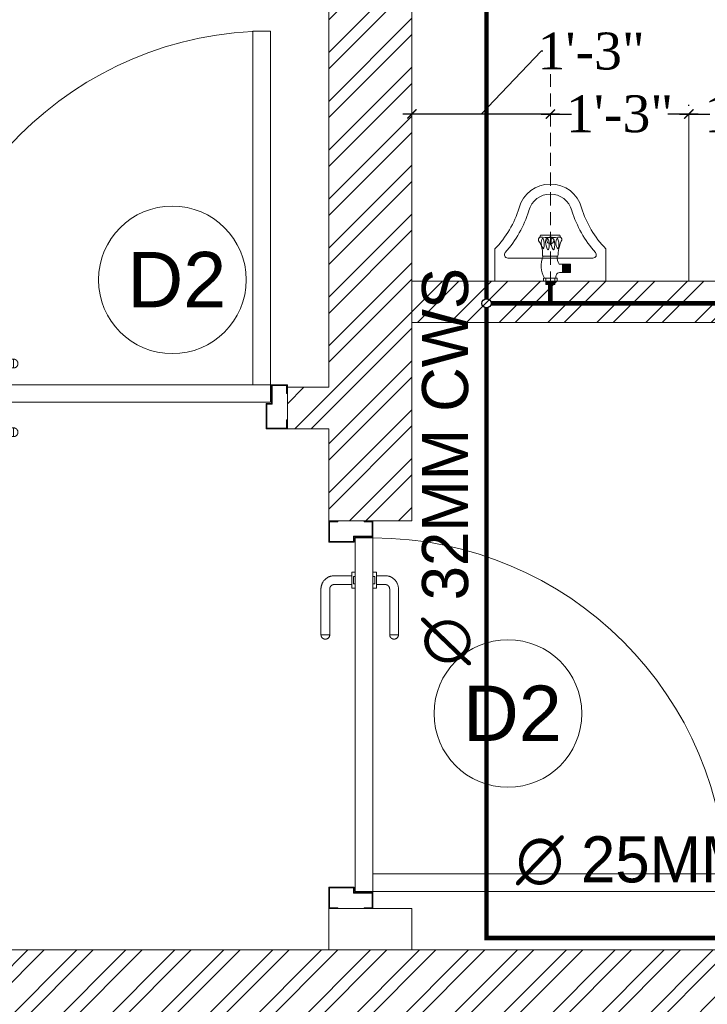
# Model space of a CAD drawing. Header units: inches. Extents: x 105152 to 158499, y 12149 to 30915.
# Tile 327 of 339: x 125512 to 125587, y 29328 to 29434. Entities that reach past the tile are written whole.
import ezdxf

# ---------------------------------------------------------------- set-up
doc = ezdxf.new("R2010")
doc.units = ezdxf.units.IN
doc.header["$MEASUREMENT"] = 0
doc.header["$PDMODE"] = 34
doc.linetypes.add('DASHED2', pattern=[0.375, 0.25, -0.125])
for name, color, linetype, lineweight in [('CENTER', 46, 'DASHED2', 9), ('FIRE TEXT', 7, 'Continuous', 25), ('PD_DOOR', 42, 'Continuous', 25), ('PL. FICTURE', 4, 'Continuous', 25), ('PP-Domestic  Cold Water Supply', 5, 'Continuous', 25), ('PP-SPRINKLER PIPE', 1, 'Continuous', 0), ('UAV', 140, 'Continuous', 5)]:
    doc.layers.add(name, color=color, linetype=linetype, lineweight=lineweight)
doc.layers.add('PD_025_TEXT', color=61, linetype='Continuous')
doc.layers.add('PP--DIM', color=7, linetype='Continuous')
doc.layers.add('PD_BASE', color=8, linetype='Continuous', transparency=0.5)
doc.styles.add('MtX_Times_New_Roman', font='txt')
doc.styles.get("Standard").update_dxf_attribs({"font": 'arial.ttf', "height": 6})
doc.styles.add('TIMES NEW ROMAN', font='times.ttf')
doc.dimstyles.new('PP-DIM', dxfattribs={"dimtxt": 4, "dimasz": 1, "dimexe": 1, "dimexo": 1, "dimgap": 0.09, "dimtad": 0, "dimdec": 0, "dimzin": 0, "dimdsep": 46, "dimlunit": 4, "dimtxsty": 'TIMES NEW ROMAN', "dimblk": 'ARCHTICK', "dimcen": 0.09, "dimdle": 1, "dimclrd": 256, "dimclre": 256, "dimclrt": 256, "dimadec": 0, "dimazin": 0, "dimtfac": 1, "dimtdec": 4, "dimtofl": 0, "dimtmove": 1, "dimatfit": 3, "dimfxl": 1, "dimtolj": 1, "dimtzin": 0, "dimlwd": -1, "dimlwe": -1, "dimarcsym": 0})
pattern_1 = [(45, (150297.4604, 39481.8853), (-2.65165043, 2.65165043), []), (45, (150299.228, 39481.8853), (-2.65165043, 2.65165043), [])]

# ---------------------------------------------------------------- blocks, each defined once
blk = doc.blocks.new('A$C33087201')
at = {"color": 251, "lineweight": 5}
for p, q in [((0, 289.6), (165, 289.6)), ((0, 289.6), (0, 193.2)), ((330, 289.6), (165, 289.6)), ((330, 289.6), (330, 193.2)), ((38.1, 220.9), (291.9, 220.9))]:
    blk.add_line(p, q, dxfattribs=at)
blk.add_circle((165, 168.2), 10.4, dxfattribs=at)
for centre, radius, start, end in [((38.1, 210.9), 10, 90, 221.8242), ((291.9, 210.9), 10, 318.1758, 90), ((-215.7, -16.2), 300.6, 16.9059, 44.1446), ((-215.7, -16.2), 330.6, 16.9059, 41.8242), ((545.7, -16.2), 330.6, 138.1758, 163.0941), ((545.7, -16.2), 300.6, 135.8554, 163.0941), ((164.8, 96.2), 96.2, 195.0681, 270.0943), ((164.8, 96.2), 66.2, 195.0681, 270.0943), ((165.2, 96.2), 66.2, 269.9057, 344.9319), ((165.2, 96.2), 96.2, 269.9057, 344.9319)]:
    blk.add_arc(centre, radius, start, end, dxfattribs=at)
blk = doc.blocks.new('door 1')
at = {"layer": 'PD_DOOR', "color": 251, "lineweight": 5}
for p, q in [((160472.9, 15356.5), (160472.9, 15360.1)), ((160472.9, 15360.1), (160472.9, 15356.5)), ((160602.9, 15360.1), (160472.9, 15360.1)), ((160472.9, 15360.1), (160472.9, 15359.7)), ((160472.9, 15335.1), (160472.9, 15360.1)), ((160472.9, 15359.7), (160472.9, 15335.6)), ((159755.9, 15337.6), (159695.9, 15337.6)), ((159695.9, 15337.6), (159695.9, 15312.6)), ((159695.9, 15312.6), (159695.9, 15337.6)), ((159695.9, 15337.6), (159755.9, 15337.6)), ((159695.9, 15212.6), (159695.9, 15337.6)), ((159697.9, 15312.6), (159697.9, 15335.6)), ((159697.9, 15335.6), (159753.9, 15335.6)), ((159753.9, 15335.6), (159697.9, 15335.6)), ((159697.9, 15335.6), (159697.9, 15312.6)), ((159753.9, 15335.6), (159753.9, 15267.6)), ((159753.9, 15267.6), (159753.9, 15335.6)), ((159755.9, 15265.6), (159755.9, 15337.6)), ((159755.9, 15337.6), (159755.9, 15265.6)), ((160472.9, 15335.1), (160472.9, 15338.8)), ((160472.9, 15338.8), (160472.9, 15335.1)), ((160472.9, 15335.6), (160472.9, 15335.1)), ((160472.9, 15335.1), (160602.9, 15335.1)), ((160615.4, 15322.6), (160615.4, 15272.6)), ((160640.4, 15272.6), (160640.4, 15322.6)), ((160795.9, 15337.6), (160735.9, 15337.6)), ((160735.9, 15337.6), (160735.9, 15265.6)), ((160735.9, 15265.6), (160735.9, 15337.6)), ((160735.9, 15337.6), (160795.9, 15337.6)), ((160737.9, 15267.6), (160737.9, 15335.6)), ((160737.9, 15335.6), (160793.9, 15335.6)), ((160793.9, 15335.6), (160737.9, 15335.6)), ((160737.9, 15335.6), (160737.9, 15267.6)), ((160793.9, 15335.6), (160793.9, 15312.6)), ((160793.9, 15312.6), (160793.9, 15335.6)), ((160795.9, 15312.6), (160795.9, 15337.6)), ((160795.9, 15337.6), (160795.9, 15312.6)), ((160795.9, 15337.6), (160795.9, 15212.6)), ((159695.9, 15312.6), (159697.9, 15312.6)), ((159697.9, 15312.6), (159695.9, 15312.6)), ((160793.9, 15312.6), (160795.9, 15312.6)), ((160795.9, 15312.6), (160793.9, 15312.6)), ((159753.9, 15267.6), (159738.9, 15267.6)), ((159738.9, 15267.6), (159738.9, 15214.6)), ((159738.9, 15214.6), (159738.9, 15267.6)), ((159738.9, 15267.6), (159753.9, 15267.6)), ((159740.9, 15212.6), (159740.9, 15265.6)), ((159740.9, 15265.6), (159755.9, 15265.6)), ((159755.9, 15265.6), (159740.9, 15265.6)), ((159740.9, 15265.6), (159740.9, 15212.6)), ((160605.4, 15272.6), (160605.4, 15262.6)), ((160622.1, 15272.6), (160605.4, 15272.6)), ((160605.4, 15272.6), (160622.1, 15272.6)), ((160640.4, 15272.6), (160615.4, 15272.6)), ((160615.4, 15272.6), (160621.7, 15272.6)), ((160617.9, 15267.6), (160617.9, 15262.6)), ((160637.9, 15267.6), (160617.9, 15267.6)), ((160617.9, 15267.6), (160637.9, 15267.6)), ((160621.7, 15272.6), (160624.7, 15272.6)), ((160624.7, 15272.6), (160627.9, 15272.6)), ((160627.9, 15272.6), (160631.2, 15272.6)), ((160627.9, 15272.6), (160650.4, 15272.6)), ((160631.2, 15272.6), (160634.2, 15272.6)), ((160650.4, 15272.6), (160633.8, 15272.6)), ((160634.2, 15272.6), (160640.4, 15272.6)), ((160637.9, 15262.6), (160637.9, 15267.6)), ((160650.4, 15262.6), (160650.4, 15272.6)), ((160735.9, 15265.6), (160750.9, 15265.6)), ((160750.9, 15265.6), (160735.9, 15265.6)), ((160752.9, 15267.6), (160737.9, 15267.6)), ((160737.9, 15267.6), (160752.9, 15267.6)), ((160750.9, 15265.6), (160750.9, 15212.6)), ((160750.9, 15212.6), (160750.9, 15265.6)), ((160752.9, 15214.6), (160752.9, 15267.6)), ((160752.9, 15267.6), (160752.9, 15214.6)), ((159697.9, 15237.6), (159695.9, 15237.6)), ((159695.9, 15237.6), (159695.9, 15212.6)), ((159695.9, 15212.6), (159695.9, 15237.6)), ((159695.9, 15237.6), (159697.9, 15237.6)), ((159697.9, 15214.6), (159697.9, 15237.6)), ((159697.9, 15237.6), (159697.9, 15214.6)), ((160747.9, 15262.6), (159743.9, 15262.6)), ((159743.9, 15262.6), (159743.9, 15212.6)), ((160747.9, 15262.6), (159743.9, 15262.6)), ((159743.9, 15262.6), (159743.9, 15212.6)), ((160650.4, 15262.6), (160605.4, 15262.6)), ((160605.4, 15262.6), (160650.4, 15262.6)), ((160637.9, 15262.6), (160617.9, 15262.6)), ((160617.9, 15262.6), (160637.9, 15262.6)), ((160747.9, 15212.6), (160747.9, 15262.6)), ((160747.9, 15262.6), (160747.9, 15212.6)), ((160795.9, 15237.6), (160793.9, 15237.6)), ((160793.9, 15237.6), (160793.9, 15214.6)), ((160793.9, 15214.6), (160793.9, 15237.6)), ((160793.9, 15237.6), (160795.9, 15237.6)), ((160795.9, 15212.6), (160795.9, 15237.6)), ((160795.9, 15237.6), (160795.9, 15212.6)), ((159695.9, 15212.6), (159740.9, 15212.6)), ((159740.9, 15212.6), (159695.9, 15212.6)), ((159695.9, 15212.6), (159743.9, 15212.6)), ((159743.9, 15212.6), (159695.9, 15212.6)), ((159738.9, 15214.6), (159697.9, 15214.6)), ((159697.9, 15214.6), (159738.9, 15214.6)), ((159793.9, 15212.6), (159743.9, 15212.6)), ((159743.9, 15212.6), (159743.9, 14208.6)), ((159743.9, 15212.6), (160747.9, 15212.6)), ((159743.9, 15212.6), (159793.9, 15212.6)), ((159743.9, 15212.6), (159793.9, 15212.6)), ((159793.9, 15212.6), (159743.9, 15212.6)), ((159793.9, 14208.6), (159793.9, 15212.6)), ((159793.9, 15212.6), (160747.9, 15212.6)), ((159793.9, 15212.6), (160747.9, 15212.6)), ((160747.9, 15212.6), (159793.9, 15212.6)), ((160605.4, 15212.6), (160605.4, 15202.6)), ((160605.4, 15212.6), (160650.4, 15212.6)), ((160639.2, 15212.6), (160605.4, 15212.6)), ((160617.9, 15212.6), (160617.9, 15207.6)), ((160617.9, 15212.6), (160637.9, 15212.6)), ((160618.3, 15212.6), (160617.9, 15212.6)), ((160637.9, 15212.6), (160618.3, 15212.6)), ((160637.9, 15207.6), (160637.9, 15212.6)), ((160650.4, 15212.6), (160639.2, 15212.6)), ((160650.4, 15202.6), (160650.4, 15212.6)), ((160747.9, 15212.6), (160795.9, 15212.6)), ((160795.9, 15212.6), (160747.9, 15212.6)), ((160750.9, 15212.6), (160795.9, 15212.6)), ((160795.9, 15212.6), (160750.9, 15212.6)), ((160793.9, 15214.6), (160752.9, 15214.6)), ((160752.9, 15214.6), (160793.9, 15214.6)), ((160605.4, 15202.6), (160650.4, 15202.6)), ((160650.4, 15202.6), (160605.4, 15202.6)), ((160615.4, 15202.6), (160615.4, 15177.6)), ((160615.4, 15202.6), (160640.4, 15202.6)), ((160640.4, 15202.6), (160615.4, 15202.6)), ((160617.9, 15207.6), (160637.9, 15207.6)), ((160637.9, 15207.6), (160617.9, 15207.6)), ((160640.4, 15177.6), (160640.4, 15202.6)), ((160472.9, 15165.1), (160472.9, 15161.5)), ((160472.9, 15161.5), (160472.9, 15165.1)), ((160602.9, 15165.1), (160472.9, 15165.1)), ((160472.9, 15165.1), (160472.9, 15164.7)), ((160472.9, 15140.1), (160472.9, 15165.1)), ((160472.9, 15164.7), (160472.9, 15140.6)), ((160472.9, 15143.8), (160472.9, 15140.1)), ((160472.9, 15140.1), (160472.9, 15143.8)), ((160472.9, 15140.6), (160472.9, 15140.1)), ((160472.9, 15140.1), (160602.9, 15140.1)), ((159743.9, 14208.6), (159793.9, 14208.6))]:
    blk.add_line(p, q, dxfattribs=at)
at = {"layer": 'PD_DOOR', "color": 251, "lineweight": 5, "flags": 128}
for points in [[(160460.4, 15347.6), (160460.5, 15348.1), (160460.5, 15348.6), (160460.5, 15349.1), (160460.6, 15349.6), (160460.7, 15350.1), (160460.8, 15350.6), (160460.9, 15351.1), (160461.1, 15351.6), (160461.2, 15352), (160461.4, 15352.5), (160461.6, 15353), (160461.9, 15353.4), (160462.1, 15353.9), (160462.4, 15354.3), (160462.6, 15354.7), (160462.9, 15355.1), (160463.2, 15355.5), (160463.5, 15355.9), (160463.9, 15356.3), (160464.2, 15356.6), (160464.6, 15357), (160465, 15357.3), (160465.4, 15357.6), (160465.8, 15357.9), (160466.2, 15358.2), (160466.6, 15358.4), (160467, 15358.7), (160467.5, 15358.9), (160467.9, 15359.1), (160468.4, 15359.3), (160468.9, 15359.5), (160469.4, 15359.6), (160469.8, 15359.8), (160470.3, 15359.9), (160470.8, 15360), (160471.3, 15360), (160471.8, 15360.1), (160472.3, 15360.1), (160472.8, 15360.1), (160472.9, 15360.1)], [(160472.9, 15335.1), (160472.4, 15335.2), (160471.9, 15335.2), (160471.4, 15335.2), (160470.9, 15335.3), (160470.5, 15335.4), (160470, 15335.5), (160469.5, 15335.6), (160469, 15335.8), (160468.5, 15335.9), (160468.1, 15336.1), (160467.6, 15336.3), (160467.2, 15336.6), (160466.7, 15336.8), (160466.3, 15337.1), (160465.9, 15337.3), (160465.5, 15337.6), (160465.1, 15337.9), (160464.7, 15338.2), (160464.3, 15338.6), (160464, 15338.9), (160463.6, 15339.3), (160463.3, 15339.7), (160463, 15340.1), (160462.7, 15340.5), (160462.4, 15340.9), (160462.2, 15341.3), (160461.9, 15341.8), (160461.7, 15342.2), (160461.5, 15342.7), (160461.3, 15343.1), (160461.1, 15343.6), (160461, 15344.1), (160460.8, 15344.5), (160460.7, 15345), (160460.6, 15345.5), (160460.5, 15346), (160460.5, 15346.5), (160460.5, 15347), (160460.4, 15347.5), (160460.4, 15347.6)], [(160640.4, 15322.6), (160640.4, 15324.1), (160640.3, 15325.6), (160640.2, 15327.1), (160640, 15328.6), (160639.7, 15330.1), (160639.4, 15331.6), (160639, 15333), (160638.5, 15334.4), (160638, 15335.9), (160637.5, 15337.2), (160636.9, 15338.6), (160636.2, 15340), (160635.5, 15341.3), (160634.7, 15342.6), (160633.9, 15343.8), (160633, 15345), (160632.1, 15346.2), (160631.1, 15347.4), (160630.1, 15348.5), (160629.1, 15349.5), (160628, 15350.6), (160626.8, 15351.5), (160625.7, 15352.5), (160624.4, 15353.4), (160623.2, 15354.2), (160621.9, 15355), (160620.6, 15355.7), (160619.3, 15356.4), (160617.9, 15357), (160616.5, 15357.6), (160615.1, 15358.1), (160613.7, 15358.6), (160612.2, 15359), (160610.8, 15359.3), (160609.3, 15359.6), (160607.8, 15359.8), (160606.3, 15360), (160604.8, 15360.1), (160603.3, 15360.1), (160602.9, 15360.1)], [(160602.9, 15335.1), (160603.4, 15335.1), (160603.9, 15335.1), (160604.4, 15335.1), (160604.9, 15335), (160605.4, 15334.9), (160605.9, 15334.8), (160606.4, 15334.7), (160606.9, 15334.5), (160607.3, 15334.3), (160607.8, 15334.2), (160608.3, 15334), (160608.7, 15333.7), (160609.2, 15333.5), (160609.6, 15333.2), (160610, 15333), (160610.4, 15332.7), (160610.8, 15332.4), (160611.2, 15332), (160611.6, 15331.7), (160611.9, 15331.4), (160612.2, 15331), (160612.6, 15330.6), (160612.9, 15330.2), (160613.2, 15329.8), (160613.5, 15329.4), (160613.7, 15329), (160614, 15328.5), (160614.2, 15328.1), (160614.4, 15327.6), (160614.6, 15327.2), (160614.8, 15326.7), (160614.9, 15326.2), (160615.1, 15325.7), (160615.2, 15325.3), (160615.3, 15324.8), (160615.3, 15324.3), (160615.4, 15323.8), (160615.4, 15323.3), (160615.4, 15322.8), (160615.4, 15322.6)], [(160460.4, 15152.6), (160460.5, 15153.1), (160460.5, 15153.6), (160460.5, 15154.1), (160460.6, 15154.6), (160460.7, 15155.1), (160460.8, 15155.6), (160460.9, 15156.1), (160461.1, 15156.6), (160461.2, 15157), (160461.4, 15157.5), (160461.6, 15158), (160461.9, 15158.4), (160462.1, 15158.9), (160462.4, 15159.3), (160462.6, 15159.7), (160462.9, 15160.1), (160463.2, 15160.5), (160463.5, 15160.9), (160463.9, 15161.3), (160464.2, 15161.6), (160464.6, 15162), (160465, 15162.3), (160465.4, 15162.6), (160465.8, 15162.9), (160466.2, 15163.2), (160466.6, 15163.4), (160467, 15163.7), (160467.5, 15163.9), (160467.9, 15164.1), (160468.4, 15164.3), (160468.9, 15164.5), (160469.4, 15164.6), (160469.8, 15164.8), (160470.3, 15164.9), (160470.8, 15165), (160471.3, 15165), (160471.8, 15165.1), (160472.3, 15165.1), (160472.8, 15165.1), (160472.9, 15165.1)], [(160472.9, 15140.1), (160472.4, 15140.2), (160471.9, 15140.2), (160471.4, 15140.2), (160470.9, 15140.3), (160470.5, 15140.4), (160470, 15140.5), (160469.5, 15140.6), (160469, 15140.8), (160468.5, 15140.9), (160468.1, 15141.1), (160467.6, 15141.3), (160467.2, 15141.6), (160466.7, 15141.8), (160466.3, 15142.1), (160465.9, 15142.3), (160465.5, 15142.6), (160465.1, 15142.9), (160464.7, 15143.2), (160464.3, 15143.6), (160464, 15143.9), (160463.6, 15144.3), (160463.3, 15144.7), (160463, 15145.1), (160462.7, 15145.5), (160462.4, 15145.9), (160462.2, 15146.3), (160461.9, 15146.8), (160461.7, 15147.2), (160461.5, 15147.7), (160461.3, 15148.1), (160461.1, 15148.6), (160461, 15149.1), (160460.8, 15149.5), (160460.7, 15150), (160460.6, 15150.5), (160460.5, 15151), (160460.5, 15151.5), (160460.5, 15152), (160460.4, 15152.5), (160460.4, 15152.6)], [(160602.9, 15140.1), (160604.4, 15140.2), (160605.9, 15140.3), (160607.4, 15140.4), (160608.9, 15140.6), (160610.4, 15140.9), (160611.9, 15141.2), (160613.3, 15141.6), (160614.7, 15142), (160616.2, 15142.5), (160617.5, 15143.1), (160618.9, 15143.7), (160620.3, 15144.4), (160621.6, 15145.1), (160622.9, 15145.9), (160624.1, 15146.7), (160625.3, 15147.6), (160626.5, 15148.5), (160627.7, 15149.5), (160628.8, 15150.5), (160629.8, 15151.5), (160630.9, 15152.6), (160631.8, 15153.8), (160632.8, 15154.9), (160633.7, 15156.1), (160634.5, 15157.4), (160635.3, 15158.7), (160636, 15160), (160636.7, 15161.3), (160637.3, 15162.7), (160637.9, 15164.1), (160638.4, 15165.5), (160638.9, 15166.9), (160639.3, 15168.3), (160639.6, 15169.8), (160639.9, 15171.3), (160640.1, 15172.8), (160640.3, 15174.2), (160640.4, 15175.7), (160640.4, 15177.2), (160640.4, 15177.6)], [(160615.4, 15177.6), (160615.4, 15177.1), (160615.4, 15176.6), (160615.4, 15176.1), (160615.3, 15175.7), (160615.2, 15175.2), (160615.1, 15174.7), (160615, 15174.2), (160614.8, 15173.7), (160614.6, 15173.2), (160614.5, 15172.8), (160614.3, 15172.3), (160614, 15171.9), (160613.8, 15171.4), (160613.5, 15171), (160613.3, 15170.6), (160613, 15170.2), (160612.7, 15169.8), (160612.3, 15169.4), (160612, 15169), (160611.7, 15168.7), (160611.3, 15168.3), (160610.9, 15168), (160610.5, 15167.7), (160610.1, 15167.4), (160609.7, 15167.1), (160609.3, 15166.9), (160608.8, 15166.6), (160608.4, 15166.4), (160607.9, 15166.2), (160607.5, 15166), (160607, 15165.8), (160606.5, 15165.7), (160606, 15165.5), (160605.6, 15165.4), (160605.1, 15165.3), (160604.6, 15165.3), (160604.1, 15165.2), (160603.6, 15165.2), (160603.1, 15165.1), (160602.9, 15165.1)]]:
    blk.add_lwpolyline(points, dxfattribs=at)
at = {"layer": 'PD_DOOR', "color": 251, "lineweight": 5}
blk.add_arc((159743.9, 15212.6), 1004, 270, 0, dxfattribs=at)
blk = doc.blocks.new('DOOR1')
at = {"color": 251, "xscale": 0.03818181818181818, "yscale": 0.03818181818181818, "zscale": 0.03818181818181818, "rotation": 90}
blk.add_blockref('door 1', (-2370.94, -8406.75), dxfattribs=at)
blk = doc.blocks.new('FIRST FLOOR AR PLAN')
at = {"layer": 'PD_BASE', "lineweight": 5}
h = blk.add_hatch(dxfattribs=at)
h.set_pattern_fill('ANSI32', color=256, scale=10)
h.set_pattern_definition([(45, (123173.841, 20768.249), (-2.65165, 2.65165), []), (45, (123175.6088, 20768.249), (-2.65165, 2.65165), [])])
h.paths.add_polyline_path([(123176.99, 20811), (123167.99, 20811), (123167.99, 20729.5), (123176.99, 20729.5)])
h.paths.add_polyline_path([(123538.49, 20663.5), (123368.99, 20663.5), (123368.99, 20654.5), (123538.49, 20654.5)])
h.paths.add_polyline_path([(123722.99, 20663.5), (123553.49, 20663.5), (123553.49, 20654.5), (123722.99, 20654.5)])
h.paths.add_polyline_path([(123176.99, 21527.5), (123167.99, 21527.5), (123167.99, 21446), (123176.99, 21446)])
h.paths.add_polyline_path([(123176.99, 21431), (123167.99, 21431), (123167.99, 21291), (123176.99, 21291)])
h.paths.add_polyline_path([(123176.99, 21276), (123167.99, 21276), (123167.99, 21136), (123176.99, 21136)])
h.paths.add_polyline_path([(123176.99, 21121), (123167.99, 21121), (123167.99, 20981), (123176.99, 20981)])
h.paths.add_polyline_path([(123176.99, 20966), (123167.99, 20966), (123167.99, 20826), (123176.99, 20826)])
h.paths.add_polyline_path([(124268.99, 21602.5), (124102.49, 21602.5), (124102.49, 21593.5), (124268.99, 21593.5)])
h.paths.add_polyline_path([(124087.49, 21602.5), (123922.49, 21602.5), (123922.49, 21593.5), (124087.49, 21593.5)])
h.paths.add_polyline_path([(123907.49, 21602.5), (123737.99, 21602.5), (123737.99, 21593.5), (123907.49, 21593.5)])
h.paths.add_polyline_path([(123722.99, 21602.5), (123553.49, 21602.5), (123553.49, 21593.5), (123722.99, 21593.5)])
h.paths.add_polyline_path([(123353.99, 21602.5), (123242.99, 21602.5), (123242.99, 21593.5), (123353.99, 21593.5)])
h.paths.add_polyline_path([(123227.99, 21602.5), (123167.99, 21602.5), (123167.99, 21542.5), (123176.99, 21542.5), (123176.99, 21593.5), (123227.99, 21593.5)])
h.paths.add_polyline_path([(123176.99, 20714.5), (123167.99, 20714.5), (123167.99, 20654.5), (123227.99, 20654.5), (123227.99, 20663.5), (123176.99, 20663.5)])
h.paths.add_polyline_path([(123353.99, 20663.5), (123242.99, 20663.5), (123242.99, 20654.5), (123353.99, 20654.5)])
h.paths.add_polyline_path([(123762.74, 20663.5), (123737.99, 20663.5), (123737.99, 20654.5), (123762.74, 20654.5)])
h.paths.add_polyline_path([(123907.49, 20663.5), (123882.74, 20663.5), (123882.74, 20654.5), (123907.49, 20654.5)])
h.paths.add_polyline_path([(123944.99, 20663.5), (123922.49, 20663.5), (123922.49, 20654.5), (123944.99, 20654.5)])
h.paths.add_polyline_path([(124087.49, 20663.5), (124064.99, 20663.5), (124064.99, 20654.5), (124087.49, 20654.5)])
h.paths.add_polyline_path([(124124.99, 20663.5), (124102.49, 20663.5), (124102.49, 20654.5), (124124.99, 20654.5)])
h.paths.add_polyline_path([(124268.99, 20663.5), (124244.99, 20663.5), (124244.99, 20654.5), (124268.99, 20654.5)])
h.paths.add_polyline_path([(124283.99, 20672.5), (124274.99, 20672.5)])
h.paths.add_polyline_path([(124283.99, 20811), (124274.99, 20811), (124274.99, 20672.5), (124283.99, 20672.5)])
h.paths.add_polyline_path([(124283.99, 20966), (124274.99, 20966), (124274.99, 20826), (124283.99, 20826)])
h.paths.add_polyline_path([(124283.99, 21276), (124274.99, 21276), (124274.99, 20981), (124283.99, 20981)])
h.paths.add_polyline_path([(124283.99, 21584.5), (124274.99, 21584.5), (124274.99, 21446), (124283.99, 21446)])
h.paths.add_polyline_path([(124265.99, 21443), (124160.99, 21443), (124160.99, 21434), (124265.99, 21434)])
h.paths.add_polyline_path([(124160.99, 21431), (124151.99, 21431), (124151.99, 21353), (124160.99, 21353)])
h.paths.add_polyline_path([(124151.99, 21443), (124079.99, 21443), (124079.99, 21434), (124151.99, 21434)])
h.paths.add_polyline_path([(124079.99, 21431), (124070.99, 21431), (124070.99, 21353), (124079.99, 21353)])
h.paths.add_polyline_path([(124070.99, 21443), (123989.99, 21443), (123989.99, 21341), (124016.99, 21341), (124016.99, 21350), (123998.99, 21350), (123998.99, 21434), (124070.99, 21434)])
h.paths.add_polyline_path([(124070.99, 21350), (124052.99, 21350), (124052.99, 21341), (124070.99, 21341)], flags=17)
h.paths.add_polyline_path([(124097.99, 21350), (124079.99, 21350), (124079.99, 21341), (124097.99, 21341)])
h.paths.add_polyline_path([(124151.99, 21350), (124133.99, 21350), (124133.99, 21341), (124151.99, 21341)])
h.paths.add_polyline_path([(124160.99, 21341), (124151.99, 21341), (124151.99, 21278), (124160.99, 21278)])
h.paths.add_polyline_path([(124283.99, 21292), (124274.99, 21292), (124274.99, 21291), (124283.99, 21291)])
h.paths.add_polyline_path([(124283.99, 21431), (124274.99, 21431), (124274.99, 21412), (124283.99, 21412)])
h.paths.add_polyline_path([(123405.74, 21593.5), (123405.74, 21602.5), (123368.99, 21602.5), (123368.99, 21593.5)])
h.paths.add_polyline_path([(123501.74, 21602.5), (123501.74, 21593.5), (123538.49, 21593.5), (123538.49, 21602.5)])
h = blk.add_hatch(dxfattribs=at)
h.set_pattern_fill('ANSI32', color=256, scale=10)
h.set_pattern_definition(pattern_1)
h.paths.add_polyline_path([(123758.99, 21593.5), (123752.99, 21593.5), (123752.99, 21557.5), (123758.99, 21557.5)])
h.paths.add_polyline_path([(123758.99, 21557.5), (123752.99, 21557.5), (123752.99, 21521.5), (123758.99, 21521.5)])
h.paths.add_polyline_path([(123752.99, 21521.5), (123752.99, 21485.5), (123758.99, 21485.5), (123758.99, 21521.5)])
h.paths.add_polyline_path([(123758.99, 21485.5), (123752.99, 21485.5), (123752.99, 21449.5), (123758.99, 21449.5)])
h.paths.add_polyline_path([(123758.99, 21449.5), (123752.99, 21449.5), (123752.99, 21413.5), (123758.99, 21413.5)])
h.paths.add_polyline_path([(123758.99, 21413.5), (123752.99, 21413.5), (123752.99, 21377.5), (123758.99, 21377.5)])
h.paths.add_polyline_path([(124037.99, 21593.5), (124028.99, 21593.5), (124028.99, 21504), (124024.49, 21504), (124024.49, 21499.5), (124028.99, 21499.5), (124028.99, 21489.5), (124037.99, 21489.5)])
h.paths.add_polyline_path([(123956.99, 21593.5), (123952.49, 21593.5), (123952.49, 21504), (123947.99, 21504), (123947.99, 21499.5), (123982.49, 21499.5), (123982.49, 21504), (123956.99, 21504)])
h.paths.add_polyline_path([(123952.49, 21575.5), (123949.49, 21575.5), (123949.49, 21571), (123952.49, 21571)], flags=17)
h.paths.add_polyline_path([(123925.49, 21575.5), (123922.49, 21575.5), (123922.49, 21584.5), (123917.99, 21584.5), (123917.99, 21575.5), (123907.49, 21575.5), (123907.49, 21571), (123925.49, 21571)])
h.paths.add_polyline_path([(123871.49, 21593.5), (123866.99, 21593.5), (123866.99, 21577.5), (123866.99, 21571), (123871.49, 21571), (123871.49, 21575.5)])
h.paths.add_polyline_path([(124162.49, 21593.5), (124157.99, 21593.5), (124157.99, 21575.5), (124162.49, 21575.5)])
h = blk.add_hatch(dxfattribs=at)
h.set_pattern_fill('ANSI32', color=256, scale=10)
h.set_pattern_definition(pattern_1)
h.paths.add_polyline_path([(124090.49, 21467), (124085.99, 21467), (124085.99, 21443), (124090.49, 21443)])
h.paths.add_polyline_path([(124223.99, 21480.62), (124214.99, 21480.62), (124214.99, 21443), (124219.49, 21443), (124219.49, 21476.12), (124223.99, 21476.12)])
h.paths.add_polyline_path([(124274.99, 21480.62), (124247.99, 21480.62), (124247.99, 21476.12), (124274.99, 21476.12)])
h.paths.add_polyline_path([(124162.49, 21533.5), (124157.99, 21533.5), (124157.99, 21515.5), (124037.99, 21515.5), (124037.99, 21511), (124162.49, 21511)])
for p, q in [((124028.99, 21504), (124028.99, 21593.5)), ((124037.99, 21515.5), (124157.99, 21515.5)), ((124037.99, 21511), (124162.49, 21511)), ((124024.49, 21504), (124028.99, 21504)), ((124024.49, 21499.5), (124024.49, 21504)), ((124024.49, 21499.5), (124028.99, 21499.5)), ((124028.99, 21489.5), (124028.99, 21499.5)), ((124028.99, 21443), (124028.99, 21447.5)), ((124028.99, 21447.5), (124037.99, 21447.5)), ((124037.99, 21443), (124037.99, 21447.5)), ((124070.99, 21443), (123989.99, 21443))]:
    blk.add_line(p, q, dxfattribs=at)
at = {"layer": 'PD_BASE', "lineweight": 5, "ltscale": 12}
blk.add_line((124067.99, 21515.5), (124067.99, 21533.5), dxfattribs=at)
at = {"layer": 'PD_BASE', "lineweight": 5}
blk.add_lwpolyline([(124028.99, 21489.5), (124037.99, 21489.5), (124037.99, 21593.5)], dxfattribs=at)
for centre in [(124012.03, 21515.64), (124048.39, 21468.63)]:
    blk.add_circle(centre, 8, dxfattribs=at)
at = {"layer": 'PD_BASE', "ltscale": 25, "rotation": 90.00000000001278}
blk.add_blockref('DOOR1', (121715.22, 24456.06), dxfattribs=at)
at = {"layer": 'PD_BASE', "ltscale": 12, "xscale": 0.03636363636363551, "yscale": 0.03636363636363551, "zscale": 0.03636363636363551, "rotation": 180}
blk.add_blockref('A$C33087201', (124058.99, 21526.03), dxfattribs=at)
at = {"layer": 'PD_BASE', "ltscale": 25}
blk.add_blockref('DOOR1', (126985.55, 23756.77), dxfattribs=at)
at = {"layer": 'PD_BASE', "char_height": 6, "width": 47.1418, "attachment_point": 1}
for insert in [(124007.16, 21518.67), (124043.52, 21471.66)]:
    blk.add_mtext('D2', dxfattribs=dict(at, insert=insert))
blk = doc.blocks.new('URINAL AV-PP')
at = {"layer": 'CENTER', "ltscale": 5}
blk.add_line((0, 0.329), (0, -19.611), dxfattribs=at)
at = {"layer": 'UAV'}
for p, q in [((-0.661, -0.286), (-0.661, 0)), ((-0.661, 0), (0.632, 0)), ((-0.437, 0), (-0.438, -0.285)), ((-0.437, 0.329), (-0.437, 0)), ((0.437, 0.329), (-0.437, 0.329)), ((0.437, 0.274), (-0.437, 0.274)), ((0.437, 0.219), (-0.437, 0.219)), ((0.437, 0.165), (-0.437, 0.165)), ((0.437, 0.11), (-0.437, 0.11)), ((0.437, 0.055), (-0.437, 0.055)), ((0, 0.329), (0, 0)), ((0.437, -0.001), (0.437, 0.329)), ((0.632, 0), (0.632, -0.286)), ((0.632, -0.286), (-0.661, -0.286)), ((0.437, -0.001), (0.437, -0.286)), ((0.85, -0.832), (1.911, -0.832)), ((1.145, -1.617), (1.145, -0.832)), ((1.199, -1.617), (1.199, -0.832)), ((1.253, -1.617), (1.253, -0.832)), ((1.308, -1.617), (1.308, -0.832)), ((1.363, -1.617), (1.363, -0.832)), ((1.418, -1.617), (1.418, -0.832)), ((1.473, -1.617), (1.473, -0.832)), ((1.527, -1.617), (1.527, -0.832)), ((1.582, -1.617), (1.582, -0.832)), ((1.637, -1.617), (1.637, -0.832)), ((1.692, -1.617), (1.692, -0.832)), ((1.746, -1.617), (1.746, -0.832)), ((1.801, -1.617), (1.801, -0.832)), ((1.856, -1.617), (1.856, -0.832)), ((1.911, -1.617), (1.911, -0.832)), ((0.849, -1.617), (1.911, -1.617)), ((-0.749, -2.357), (0.715, -2.359)), ((-0.942, -4.354), (0.887, -4.356))]:
    blk.add_line(p, q, dxfattribs=at)
for centre, radius, start, end in [((1.301, -1.432), 2.19, 148.42026, 205.00436), ((0.951, -0.41), 0.434, 163.48148, 256.48707), ((1.829, -2.278), 1.182, 146.01056, 183.94142), ((-2.893, -2.609), 2.159, 325.46408, 6.68054), ((5.191, -2.141), 4.481, 182.78722, 201.67747), ((-0.037, -3.634), 0.833, 137.23343, 212.33775), ((-1.79, -3.477), 1.213, 339.5193, 19.70367), ((0.922, -3.719), 1.376, 149.00196, 179.37266), ((0.563, -3.695), 1.016, 180.50914, 203.3313), ((-0.216, -3.027), 0.0444, 22.3068, 157.6932), ((-1.739, -3.47), 1.63, 344.6565, 16.39064), ((1.443, -3.719), 1.376, 149.00196, 179.37266), ((1.083, -3.695), 1.016, 180.50914, 203.3313), ((0.305, -3.027), 0.0444, 22.3068, 157.6932), ((-1.219, -3.47), 1.63, 344.6565, 16.39064), ((1.356, -3.628), 0.833, 137.23343, 212.33775), ((-0.397, -3.471), 1.213, 339.5193, 19.70367), ((-0.851, -3.928), 0.281, 160.08667, 238.56649), ((-0.037, -21.409), 17.268, 86.69134, 93.18874), ((-1.618, -4.455), 0.684, 8.45165, 24.80798), ((-0.993, -3.846), 0.344, 317.30146, 350.66528), ((-0.493, -3.765), 0.353, 290.29752, 337.34923), ((0.028, -3.765), 0.353, 290.29752, 337.34923), ((0.4, -3.84), 0.344, 317.30146, 350.66528), ((0.464, -4.083), 0.504, 327.16237, 350.0789), ((0.815, -3.951), 0.263, 303.53841, 36.05325)]:
    blk.add_arc(centre, radius, start, end, dxfattribs=at)
blk = doc.blocks.new('_ArchTick')
at = {"color": 0, "linetype": 'ByBlock', "const_width": 0.15}
blk.add_lwpolyline([(-0.5, -0.5), (0.5, 0.5)], dxfattribs=at)
blk = doc.blocks.new('*D505')
at = {"layer": 'Defpoints', "color": 0}
for p in [(125584.77, 29424.27), (125584.77, 29424.15), (125599.76, 29424.27)]:
    blk.add_point(p, dxfattribs=at)
at = {"layer": 'PP--DIM', "ltscale": 12}
for p, q in [((125584.77, 29425.15), (125584.77, 29425.27)), ((125599.76, 29425.27), (125599.76, 29425.27)), ((125583.77, 29424.27), (125587.05, 29424.27)), ((125600.76, 29424.27), (125597.49, 29424.27))]:
    blk.add_line(p, q, dxfattribs=at)
at = {"layer": 'PP--DIM', "rotation": 180}
blk.add_blockref('_ArchTick', (125584.77, 29424.27), dxfattribs=at)
at = {"layer": 'PP--DIM'}
blk.add_blockref('_ArchTick', (125599.76, 29424.27), dxfattribs=at)
at = {"layer": 'PP--DIM', "insert": (125592.27, 29424.27), "char_height": 4, "attachment_point": 5, "style": 'TIMES NEW ROMAN'}
blk.add_mtext('\\A1;1\'-3"', dxfattribs=at)
blk = doc.blocks.new('*D506')
at = {"layer": 'Defpoints', "color": 0}
for p in [(125569.77, 29424.27), (125569.77, 29424.27), (125584.77, 29424.15)]:
    blk.add_point(p, dxfattribs=at)
at = {"layer": 'PP--DIM', "ltscale": 12}
for p, q in [((125569.77, 29425.27), (125569.77, 29425.27)), ((125584.77, 29425.15), (125584.77, 29425.27)), ((125568.77, 29424.27), (125572.05, 29424.27)), ((125585.77, 29424.27), (125582.5, 29424.27))]:
    blk.add_line(p, q, dxfattribs=at)
at = {"layer": 'PP--DIM', "rotation": 180}
blk.add_blockref('_ArchTick', (125569.77, 29424.27), dxfattribs=at)
at = {"layer": 'PP--DIM'}
blk.add_blockref('_ArchTick', (125584.77, 29424.27), dxfattribs=at)
at = {"layer": 'PP--DIM', "insert": (125577.27, 29424.27), "char_height": 4, "attachment_point": 5, "style": 'TIMES NEW ROMAN'}
blk.add_mtext('\\A1;1\'-3"', dxfattribs=at)
blk = doc.blocks.new('*D507')
at = {"layer": 'Defpoints', "color": 0}
for p in [(125554.77, 29424.27), (125554.77, 29424.27), (125569.77, 29424.27)]:
    blk.add_point(p, dxfattribs=at)
at = {"layer": 'PP--DIM', "ltscale": 12}
for p, q in [((125568.78, 29431.07), (125562.27, 29424.27)), ((125568.96, 29431.07), (125568.78, 29431.07)), ((125554.77, 29425.27), (125554.77, 29425.27)), ((125569.77, 29425.27), (125569.77, 29425.27)), ((125570.77, 29424.27), (125553.77, 29424.27))]:
    blk.add_line(p, q, dxfattribs=at)
at = {"layer": 'PP--DIM', "rotation": 180}
blk.add_blockref('_ArchTick', (125554.77, 29424.27), dxfattribs=at)
at = {"layer": 'PP--DIM'}
blk.add_blockref('_ArchTick', (125569.77, 29424.27), dxfattribs=at)
at = {"layer": 'PP--DIM', "insert": (125574.19, 29431.07), "char_height": 4, "attachment_point": 5, "style": 'TIMES NEW ROMAN'}
blk.add_mtext('\\A1;1\'-3"', dxfattribs=at)

msp = doc.modelspace()

# ---------------------------------------------------------------- block references
at = {"layer": 'PD_025_TEXT'}
msp.add_blockref('FIRST FLOOR AR PLAN', (1516.78, 7890.65), dxfattribs=at)

# ---------------------------------------------------------------- next in the draw order: linework, layer by layer
at = {"layer": 'PP-Domestic  Cold Water Supply', "const_width": 0.5}
for points in [[(125562.85, 29468.33), (125562.85, 29404.24)], [(125563.35, 29403.74), (125659.76, 29403.74), (125659.76, 29406.15)], [(125569.76, 29406.15), (125569.76, 29403.74)], [(125562.85, 29403.24), (125562.85, 29334.93), (125613.01, 29334.93), (125613.01, 29330.43)]]:
    msp.add_lwpolyline(points, dxfattribs=at)
at = {"layer": 'PP-Domestic  Cold Water Supply'}
msp.add_circle((125562.85, 29403.74), 0.5, dxfattribs=at)
at = {"layer": 'PP-SPRINKLER PIPE'}
msp.add_circle((124551.24, 29172.99), 1741.72, dxfattribs=at)

# ---------------------------------------------------------------- next in the draw order: block references
at = {"layer": 'PL. FICTURE', "xscale": -1.1436951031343, "yscale": 1.1436951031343, "zscale": 1.1436951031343, "rotation": 180.000000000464}
msp.add_blockref('URINAL AV-PP', (125569.77, 29406.15), dxfattribs=at)

# ---------------------------------------------------------------- next in the draw order: texts
at = {"layer": 'FIRE TEXT', "style": 'MtX_Times_New_Roman'}
msp.add_text('∅ 32MM CWS ', height=5, rotation=90, dxfattribs=at).set_placement((125560.86, 29364.51))
msp.add_text('∅ 25MM CWS ', height=5, dxfattribs=at).set_placement((125566.05, 29340.97))

# ---------------------------------------------------------------- next in the draw order: dimensions: what is measured, and where the dimension line sits
at = {"layer": 'PP--DIM', "ltscale": 12}
dim = msp.add_linear_dim(base=(125554.77, 29424.27), p1=(125569.77, 29424.27), p2=(125554.77, 29424.27), dimstyle='PP-DIM', override={"dimblk": 'ArchTick'}, dxfattribs=at)
dim.commit()
dim.dimension.update_dxf_attribs({"geometry": '*D507', "text_midpoint": (125569.05, 29431.07), "dimtype": 160})
for base, p1, p2, picture, middle in [((125569.77, 29424.27), (125584.77, 29424.15), (125569.77, 29424.27), '*D506', (125577.27, 29424.27)), ((125584.77, 29424.27), (125599.76, 29424.27), (125584.77, 29424.15), '*D505', (125592.27, 29424.27))]:
    dim = msp.add_linear_dim(base=base, p1=p1, p2=p2, dimstyle='PP-DIM', override={"dimblk": 'ArchTick'}, dxfattribs=at)
    dim.commit()
    dim.dimension.update_dxf_attribs({"geometry": picture, "text_midpoint": middle})

doc.saveas('drawing.dxf')
